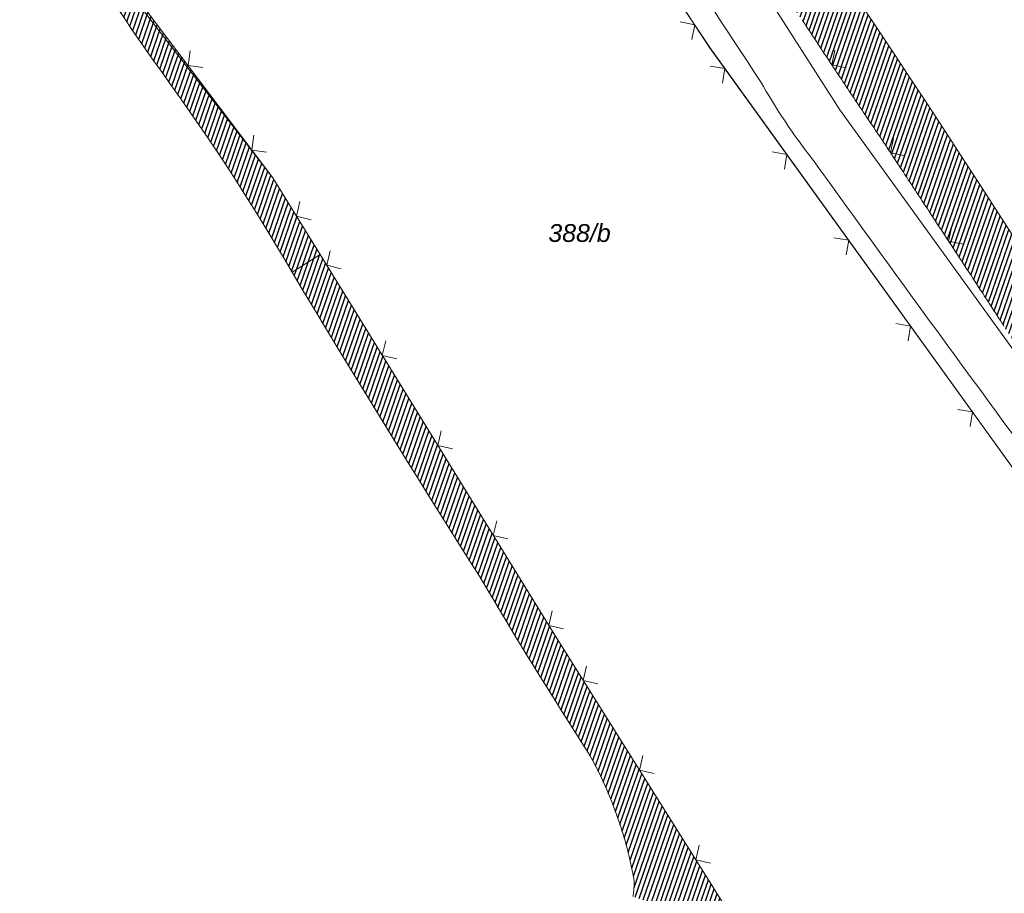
# Model space of a CAD drawing. Header units: metres. Extents: x 345144 to 348639, y 5629211 to 5635235.
# Tile 791 of 1056: x 346798 to 346845, y 5630589 to 5630631. Entities that reach past the tile are written whole.
import ezdxf
from ezdxf.enums import TextEntityAlignment as Align

# ---------------------------------------------------------------- set-up
doc = ezdxf.new("R2010")
doc.units = ezdxf.units.M
doc.header["$MEASUREMENT"] = 0
for name, color, linetype in [('028 Geländeform', 7, 'Continuous'), ('081-083 Topographie', 7, 'Continuous'), ('AX Flurstück', 7, 'Continuous'), ('Definitionslinie', 7, 'Continuous'), ('Präsentationsobjekt -Text (punktförmig)', 7, 'Continuous')]:
    doc.layers.add(name, color=color, linetype=linetype)
doc.styles.add('ARIALIT', font='ariali.ttf', dxfattribs={"height": 1})
pattern_1 = [(250.9552151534, (0, 0), (0.1890527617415, -0.065261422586), [])]

msp = doc.modelspace()

# ---------------------------------------------------------------- hatches: boundary and pattern name
at = {"layer": '028 Geländeform', "true_color": 0xb27500}
h = msp.add_hatch(dxfattribs=at)
h.set_pattern_fill('_USER', color=44, scale=0.2, angle=250.9552152, style=0, pattern_type=0)
h.set_pattern_definition(pattern_1)
h.paths.add_polyline_path([(346812.391, 5630619.454), (346811.062, 5630618.619), (346811.062, 5630618.619), (346810.685, 5630619.267875), (346810.299641, 5630619.91125), (346809.914281, 5630620.554625), (346809.520563, 5630621.1925), (346809.126844, 5630621.830375), (346808.724766, 5630622.46275), (346808.322688, 5630623.095125), (346807.91225, 5630623.722), (346807.501812, 5630624.348875), (346807.083016, 5630624.97025), (346806.664219, 5630625.591625), (346806.237063, 5630626.2075), (346805.809906, 5630626.823375), (346805.374391, 5630627.43375), (346804.938875, 5630628.044125), (346804.495, 5630628.649), (346804.495, 5630628.649), (346804.028375, 5630629.327375), (346803.561578, 5630630.005609), (346803.094781, 5630630.683844), (346802.627813, 5630631.361938), (346802.160844, 5630632.040031), (346801.693703, 5630632.717984), (346801.226563, 5630633.395938), (346800.75925, 5630634.07375), (346800.291938, 5630634.751563), (346799.824453, 5630635.429234), (346799.356969, 5630636.106906), (346798.889313, 5630636.784438), (346798.421656, 5630637.461969), (346797.953828, 5630638.139359), (346797.486, 5630638.81675), (346797.018, 5630639.494), (346797.018, 5630639.494), (346797.004125, 5630639.508625), (346796.99025, 5630639.52325), (346796.976375, 5630639.537875), (346796.9625, 5630639.5525), (346796.948625, 5630639.567125), (346796.93475, 5630639.58175), (346796.920875, 5630639.596375), (346796.907, 5630639.611), (346796.893125, 5630639.625625), (346796.87925, 5630639.64025), (346796.865375, 5630639.654875), (346796.8515, 5630639.6695), (346796.837625, 5630639.684125), (346796.82375, 5630639.69875), (346796.809875, 5630639.713375), (346796.796, 5630639.728), (346796.796, 5630639.728), (346796.56525, 5630639.97075), (346796.333688, 5630640.212703), (346796.102125, 5630640.454656), (346795.86975, 5630640.695813), (346795.637375, 5630640.936969), (346795.404188, 5630641.177328), (346795.171, 5630641.417688), (346794.937, 5630641.65725), (346794.703, 5630641.896813), (346794.468188, 5630642.135578), (346794.233375, 5630642.374344), (346793.99775, 5630642.612312), (346793.762125, 5630642.850281), (346793.525688, 5630643.087453), (346793.28925, 5630643.324625), (346793.052, 5630643.561), (346793.052, 5630643.561), (346792.692, 5630643.94325), (346792.332406, 5630644.325875), (346791.972813, 5630644.7085), (346791.613625, 5630645.0915), (346791.254438, 5630645.4745), (346790.895656, 5630645.857875), (346790.536875, 5630646.24125), (346790.1785, 5630646.625), (346789.820125, 5630647.00875), (346789.462156, 5630647.392875), (346789.104188, 5630647.777), (346788.746625, 5630648.1615), (346788.389063, 5630648.546), (346788.031906, 5630648.930875), (346787.67475, 5630649.31575), (346787.318, 5630649.701), (346787.318, 5630649.701), (346787.30625, 5630649.749625), (346787.297813, 5630649.798156), (346787.289375, 5630649.846688), (346787.28425, 5630649.895125), (346787.279125, 5630649.943563), (346787.277313, 5630649.991906), (346787.2755, 5630650.04025), (346787.277, 5630650.0885), (346787.2785, 5630650.13675), (346787.283313, 5630650.184906), (346787.288125, 5630650.233063), (346787.29625, 5630650.281125), (346787.304375, 5630650.329188), (346787.315812, 5630650.377156), (346787.32725, 5630650.425125), (346787.342, 5630650.473), (346787.342, 5630650.473), (346794.848, 5630642.875), (346794.848, 5630642.875), (346797.51, 5630640.197), (346797.51, 5630640.197), (346797.255, 5630640.029), (346797.255, 5630640.029), (346799.133, 5630637.683), (346799.133, 5630637.683), (346810.153, 5630623.083), (346810.153, 5630623.083)], flags=0)
h = msp.add_hatch(dxfattribs=at)
h.set_pattern_fill('_USER', color=44, scale=0.2, angle=250.9552152, style=0, pattern_type=0)
h.set_pattern_definition(pattern_1)
edge = h.paths.add_edge_path(flags=0)
edge.add_line((346829.912, 5630638.724), (346831.973, 5630640.014))
edge.add_line((346831.973, 5630640.014), (346831.973, 5630640.014))
edge.add_line((346831.973, 5630640.014), (346832.817, 5630638.8025))
edge.add_line((346832.817, 5630638.8025), (346833.655109, 5630637.587047))
edge.add_line((346833.655109, 5630637.587047), (346834.493219, 5630636.371594))
edge.add_line((346834.493219, 5630636.371594), (346835.325438, 5630635.152188))
edge.add_line((346835.325438, 5630635.152188), (346836.157656, 5630633.932781))
edge.add_line((346836.157656, 5630633.932781), (346836.983984, 5630632.709422))
edge.add_line((346836.983984, 5630632.709422), (346837.810313, 5630631.486063))
edge.add_line((346837.810313, 5630631.486063), (346838.63075, 5630630.25875))
edge.add_line((346838.63075, 5630630.25875), (346839.451188, 5630629.031437))
edge.add_line((346839.451188, 5630629.031437), (346840.265734, 5630627.800172))
edge.add_line((346840.265734, 5630627.800172), (346841.080281, 5630626.568906))
edge.add_line((346841.080281, 5630626.568906), (346841.888938, 5630625.333688))
edge.add_line((346841.888938, 5630625.333688), (346842.697594, 5630624.098469))
edge.add_line((346842.697594, 5630624.098469), (346843.500359, 5630622.859297))
edge.add_line((346843.500359, 5630622.859297), (346844.303125, 5630621.620125))
edge.add_line((346844.303125, 5630621.620125), (346845.1, 5630620.377))
edge.add_line((346845.1, 5630620.377), (346845.1, 5630620.377))
edge.add_line((346845.1, 5630620.377), (346845.282125, 5630620.101125))
edge.add_line((346845.282125, 5630620.101125), (346845.463609, 5630619.824844))
edge.add_line((346845.463609, 5630619.824844), (346845.645094, 5630619.548563))
edge.add_line((346845.645094, 5630619.548563), (346845.825938, 5630619.271875))
edge.add_line((346845.825938, 5630619.271875), (346846.006781, 5630618.995188))
edge.add_line((346846.006781, 5630618.995188), (346846.186984, 5630618.718094))
edge.add_line((346846.186984, 5630618.718094), (346846.367188, 5630618.441))
edge.add_line((346846.367188, 5630618.441), (346846.54675, 5630618.1635))
edge.add_line((346846.54675, 5630618.1635), (346846.726313, 5630617.886))
edge.add_line((346846.726313, 5630617.886), (346846.905234, 5630617.608094))
edge.add_line((346846.905234, 5630617.608094), (346847.084156, 5630617.330187))
edge.add_line((346847.084156, 5630617.330187), (346847.262438, 5630617.051875))
edge.add_line((346847.262438, 5630617.051875), (346847.440719, 5630616.773563))
edge.add_line((346847.440719, 5630616.773563), (346847.618359, 5630616.494844))
edge.add_line((346847.618359, 5630616.494844), (346847.796, 5630616.216125))
edge.add_line((346847.796, 5630616.216125), (346847.973, 5630615.937))
edge.add_line((346847.973, 5630615.937), (346847.973, 5630615.937))
edge.add_line((346847.973, 5630615.937), (346848.188, 5630615.598))
edge.add_line((346848.188, 5630615.598), (346848.402062, 5630615.258391))
edge.add_line((346848.402062, 5630615.258391), (346848.616125, 5630614.918781))
edge.add_line((346848.616125, 5630614.918781), (346848.82925, 5630614.578563))
edge.add_line((346848.82925, 5630614.578563), (346849.042375, 5630614.238344))
edge.add_line((346849.042375, 5630614.238344), (346849.254563, 5630613.897516))
edge.add_line((346849.254563, 5630613.897516), (346849.46675, 5630613.556688))
edge.add_line((346849.46675, 5630613.556688), (346849.678, 5630613.21525))
edge.add_line((346849.678, 5630613.21525), (346849.88925, 5630612.873813))
edge.add_line((346849.88925, 5630612.873813), (346850.099563, 5630612.531766))
edge.add_line((346850.099563, 5630612.531766), (346850.309875, 5630612.189719))
edge.add_line((346850.309875, 5630612.189719), (346850.51925, 5630611.847063))
edge.add_line((346850.51925, 5630611.847063), (346850.728625, 5630611.504406))
edge.add_line((346850.728625, 5630611.504406), (346850.937063, 5630611.161141))
edge.add_line((346850.937063, 5630611.161141), (346851.1455, 5630610.817875))
edge.add_line((346851.1455, 5630610.817875), (346851.353, 5630610.474))
edge.add_line((346851.353, 5630610.474), (346851.353, 5630610.474))
edge.add_line((346851.353, 5630610.474), (346851.50475, 5630610.194625))
edge.add_line((346851.50475, 5630610.194625), (346851.669609, 5630609.926719))
edge.add_line((346851.669609, 5630609.926719), (346851.834469, 5630609.658813))
edge.add_line((346851.834469, 5630609.658813), (346852.012437, 5630609.402375))
edge.add_line((346852.012437, 5630609.402375), (346852.190406, 5630609.145938))
edge.add_line((346852.190406, 5630609.145938), (346852.381484, 5630608.900969))
edge.add_line((346852.381484, 5630608.900969), (346852.572562, 5630608.656))
edge.add_line((346852.572562, 5630608.656), (346852.77675, 5630608.4225))
edge.add_line((346852.77675, 5630608.4225), (346852.980937, 5630608.189))
edge.add_line((346852.980937, 5630608.189), (346853.198234, 5630607.966969))
edge.add_line((346853.198234, 5630607.966969), (346853.415531, 5630607.744938))
edge.add_line((346853.415531, 5630607.744938), (346853.645937, 5630607.534375))
edge.add_line((346853.645937, 5630607.534375), (346853.876344, 5630607.323813))
edge.add_line((346853.876344, 5630607.323813), (346854.119859, 5630607.124719))
edge.add_line((346854.119859, 5630607.124719), (346854.363375, 5630606.925625))
edge.add_line((346854.363375, 5630606.925625), (346854.62, 5630606.738))
edge.add_line((346854.62, 5630606.738), (346854.62, 5630606.738))
edge.add_line((346854.62, 5630606.738), (346855.15525, 5630606.276625))
edge.add_line((346855.15525, 5630606.276625), (346855.661781, 5630605.793297))
edge.add_line((346855.661781, 5630605.793297), (346856.168313, 5630605.309969))
edge.add_line((346856.168313, 5630605.309969), (346856.646125, 5630604.804688))
edge.add_line((346856.646125, 5630604.804688), (346857.123938, 5630604.299406))
edge.add_line((346857.123938, 5630604.299406), (346857.573031, 5630603.772172))
edge.add_line((346857.573031, 5630603.772172), (346858.022125, 5630603.244938))
edge.add_line((346858.022125, 5630603.244938), (346858.4425, 5630602.69575))
edge.add_line((346858.4425, 5630602.69575), (346858.862875, 5630602.146563))
edge.add_line((346858.862875, 5630602.146563), (346859.254531, 5630601.575422))
edge.add_line((346859.254531, 5630601.575422), (346859.646188, 5630601.004281))
edge.add_line((346859.646188, 5630601.004281), (346860.009125, 5630600.411188))
edge.add_line((346860.009125, 5630600.411188), (346860.372063, 5630599.818094))
edge.add_line((346860.372063, 5630599.818094), (346860.706281, 5630599.203047))
edge.add_line((346860.706281, 5630599.203047), (346861.0405, 5630598.588))
edge.add_line((346861.0405, 5630598.588), (346861.346, 5630597.951))
edge.add_line((346861.346, 5630597.951), (346861.346, 5630597.951))
edge.add_line((346861.346, 5630597.951), (346861.550875, 5630597.66925))
edge.add_line((346861.550875, 5630597.66925), (346861.742687, 5630597.381))
edge.add_line((346861.742687, 5630597.381), (346861.9345, 5630597.09275))
edge.add_line((346861.9345, 5630597.09275), (346862.11325, 5630596.798))
edge.add_line((346862.11325, 5630596.798), (346862.292, 5630596.50325))
edge.add_line((346862.292, 5630596.50325), (346862.457688, 5630596.202))
edge.add_line((346862.457688, 5630596.202), (346862.623375, 5630595.90075))
edge.add_line((346862.623375, 5630595.90075), (346862.776, 5630595.593))
edge.add_line((346862.776, 5630595.593), (346862.928625, 5630595.28525))
edge.add_line((346862.928625, 5630595.28525), (346863.068188, 5630594.971))
edge.add_line((346863.068188, 5630594.971), (346863.20775, 5630594.65675))
edge.add_line((346863.20775, 5630594.65675), (346863.33425, 5630594.336))
edge.add_line((346863.33425, 5630594.336), (346863.46075, 5630594.01525))
edge.add_line((346863.46075, 5630594.01525), (346863.574188, 5630593.688))
edge.add_line((346863.574188, 5630593.688), (346863.687625, 5630593.36075))
edge.add_line((346863.687625, 5630593.36075), (346863.788, 5630593.027))
edge.add_line((346863.788, 5630593.027), (346863.788, 5630593.027))
edge.add_line((346863.788, 5630593.027), (346866.892, 5630585.735))
edge.add_line((346866.892, 5630585.735), (346866.892, 5630585.735))
edge.add_line((346866.892, 5630585.735), (346857.401, 5630598.351))
edge.add_line((346857.401, 5630598.351), (346857.401, 5630598.351))
edge.add_line((346857.401, 5630598.351), (346847.866, 5630611.194))
edge.add_line((346847.866, 5630611.194), (346847.866, 5630611.194))
edge.add_line((346847.866, 5630611.194), (346847.72, 5630611.42025))
edge.add_line((346847.72, 5630611.42025), (346847.573938, 5630611.646438))
edge.add_line((346847.573938, 5630611.646438), (346847.427875, 5630611.872625))
edge.add_line((346847.427875, 5630611.872625), (346847.28175, 5630612.09875))
edge.add_line((346847.28175, 5630612.09875), (346847.135625, 5630612.324875))
edge.add_line((346847.135625, 5630612.324875), (346846.989438, 5630612.550937))
edge.add_line((346846.989438, 5630612.550937), (346846.84325, 5630612.777))
edge.add_line((346846.84325, 5630612.777), (346846.697, 5630613.003))
edge.add_line((346846.697, 5630613.003), (346846.55075, 5630613.229))
edge.add_line((346846.55075, 5630613.229), (346846.404438, 5630613.454938))
edge.add_line((346846.404438, 5630613.454938), (346846.258125, 5630613.680875))
edge.add_line((346846.258125, 5630613.680875), (346846.11175, 5630613.90675))
edge.add_line((346846.11175, 5630613.90675), (346845.965375, 5630614.132625))
edge.add_line((346845.965375, 5630614.132625), (346845.818938, 5630614.358438))
edge.add_line((346845.818938, 5630614.358438), (346845.6725, 5630614.58425))
edge.add_line((346845.6725, 5630614.58425), (346845.526, 5630614.81))
edge.add_arc((345492.25, 5629736.631), 1613.243406, 32.980677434, 32.992232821)
edge.add_arc((345492.25, 5629736.631), 1613.243571, 32.992232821, 33.005452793)
edge.add_arc((345492.25, 5629736.631), 1613.243241, 33.005452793, 33.026918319)
edge.add_arc((345492.25, 5629736.631), 1613.243621, 33.026918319, 33.033518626)
edge.add_arc((345492.25, 5629736.631), 1613.243977, 33.033518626, 33.043418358)
edge.add_arc((345492.25, 5629736.631), 1613.242748, 33.043418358, 33.066548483)
edge.add_arc((345492.25, 5629736.631), 1613.243018, 33.066548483, 33.079768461)
edge.add_arc((345492.25, 5629736.631), 1613.243171, 33.079768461, 33.110276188)
edge.add_arc((345492.25, 5629736.631), 1613.242016, 33.110276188, 33.113586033)
edge.add_arc((345492.25, 5629736.631), 1613.241907, 33.113586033, 33.127909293)
edge.add_arc((345492.25, 5629736.631), 1613.242338, 33.127909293, 33.238237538)
edge.add_arc((345492.25, 5629736.631), 1613.242585, 33.238237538, 33.250866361)
edge.add_arc((345492.25, 5629736.631), 1613.243703, 33.250866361, 33.297715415)
edge.add_arc((345492.25, 5629736.631), 1613.242174, 33.297715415, 33.320391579)
edge.add_arc((345492.25, 5629736.631), 1613.242921, 33.320391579, 33.350554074)
edge.add_arc((345492.25, 5629736.631), 1613.243766, 33.350554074, 33.363753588)
edge.add_arc((345492.25, 5629736.631), 1613.242994, 33.363753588, 33.380262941)
edge.add_arc((345492.25, 5629736.631), 1613.242632, 33.380262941, 33.393472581)
edge.add_arc((345492.25, 5629736.631), 1613.243437, 33.393472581, 33.395935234)
edge.add_arc((345492.25, 5629736.631), 1613.243635, 33.395935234, 33.400909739)
edge.add_arc((345492.25, 5629736.631), 1613.243754, 33.400909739, 33.401550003)
edge.add_arc((345492.25, 5629736.631), 1613.243663, 33.401550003, 33.402781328)
edge.add_arc((345492.25, 5629736.631), 1613.243766, 33.402781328, 33.403391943)
edge.add_arc((347255.11, 5630906.018), 502.234654, 214.00150719, 214.05532873, ccw=False)
edge.add_arc((347251.001, 5630903.339), 497.330056, 213.95600981, 214.01036209, ccw=False)
edge.add_arc((347251.001, 5630903.339), 497.330416, 213.91408771, 213.95600981, ccw=False)
edge.add_arc((347251.001, 5630903.339), 497.330247, 213.89309454, 213.91408771, ccw=False)
edge.add_arc((347251.001, 5630903.339), 497.330677, 213.87216561, 213.89309454, ccw=False)
edge.add_arc((347251.001, 5630903.339), 497.330344, 213.83711366, 213.87216561, ccw=False)
edge.add_arc((347251.001, 5630903.339), 497.329747, 213.81337271, 213.83711366, ccw=False)
edge.add_arc((347251.001, 5630903.339), 497.330093, 213.77691473, 213.81337271, ccw=False)
edge.add_arc((347251.001, 5630903.339), 497.330068, 213.52797159, 213.77691473, ccw=False)
edge.add_arc((347251.001, 5630903.339), 497.329545, 213.47451447, 213.52797159, ccw=False)
edge.add_arc((347251.001, 5630903.339), 497.32941, 213.36590603, 213.47451447, ccw=False)
edge.add_arc((347251.001, 5630903.339), 497.329135, 213.29020865, 213.36590603, ccw=False)
edge.add_arc((347251.001, 5630903.339), 497.329127, 213.28512786, 213.29020865, ccw=False)
edge.add_arc((347251.001, 5630903.339), 497.328882, 213.26384748, 213.28512786, ccw=False)
edge.add_arc((347251.001, 5630903.339), 497.329667, 213.21882459, 213.26384748, ccw=False)
edge.add_arc((347251.001, 5630903.339), 497.329399, 213.19511524, 213.21882459, ccw=False)
edge.add_arc((347251.001, 5630903.339), 497.329748, 213.16031706, 213.19511524, ccw=False)
edge.add_arc((347251.001, 5630903.339), 497.329398, 213.13568056, 213.16031706, ccw=False)
edge.add_arc((347251.001, 5630903.339), 497.329479, 213.115869, 213.13568056, ccw=False)
edge.add_arc((347251.001, 5630903.339), 497.329509, 213.07391314, 213.115869, ccw=False)
edge.add_arc((347251.001, 5630903.339), 497.329686, 213.02802595, 213.07391314, ccw=False)
edge.add_arc((347251.001, 5630903.339), 497.329414, 212.70073342, 213.02802595, ccw=False)
edge.add_arc((347251.001, 5630903.339), 497.32986, 212.68830128, 212.70073342, ccw=False)
edge.add_arc((347251.001, 5630903.339), 497.329516, 212.55845622, 212.68830128, ccw=False)
edge.add_arc((347251.001, 5630903.339), 497.329974, 212.55452429, 212.55845622, ccw=False)
edge.add_arc((347251.001, 5630903.339), 497.329539, 212.47018499, 212.55452429, ccw=False)
edge.add_arc((347251.001, 5630903.339), 497.330164, 212.44538244, 212.47018499, ccw=False)
edge.add_arc((347251.001, 5630903.339), 497.329524, 212.43470862, 212.44538244, ccw=False)
edge.add_arc((347251.001, 5630903.339), 497.329881, 212.40099061, 212.43470862, ccw=False)
edge.add_arc((347251.001, 5630903.339), 497.33, 212.37794638, 212.40099061, ccw=False)
edge.add_arc((347251.001, 5630903.339), 497.329825, 212.35164162, 212.37794638, ccw=False)
edge.add_arc((347251.001, 5630903.339), 497.329559, 212.32543419, 212.35164162, ccw=False)
edge.add_arc((347251.001, 5630903.339), 497.329932, 212.26547307, 212.32543419, ccw=False)
edge.add_arc((347251.001, 5630903.339), 497.329841, 212.23549252, 212.26547307, ccw=False)
edge.add_arc((347251.001, 5630903.339), 497.33, 212.19806291, 212.23549252, ccw=False)
edge.add_arc((347251.001, 5630903.339), 497.329756, 212.16798488, 212.19806291, ccw=False)
edge.add_arc((347251.001, 5630903.339), 497.329688, 212.14551484, 212.16798488, ccw=False)
h = msp.add_hatch(dxfattribs=at)
h.set_pattern_fill('_USER', color=44, scale=0.2, angle=250.9552152, style=0, pattern_type=0)
h.set_pattern_definition(pattern_1)
edge = h.paths.add_edge_path(flags=0)
edge.add_line((346829.954, 5630588.265), (346827.158, 5630589.123))
edge.add_line((346827.158, 5630589.123), (346827.158, 5630589.123))
edge.add_line((346827.158, 5630589.123), (346827.1755, 5630589.195375))
edge.add_line((346827.1755, 5630589.195375), (346827.1885, 5630589.267719))
edge.add_line((346827.1885, 5630589.267719), (346827.2015, 5630589.340062))
edge.add_line((346827.2015, 5630589.340062), (346827.21, 5630589.412375))
edge.add_line((346827.21, 5630589.412375), (346827.2185, 5630589.484688))
edge.add_line((346827.2185, 5630589.484688), (346827.2225, 5630589.556969))
edge.add_line((346827.2225, 5630589.556969), (346827.2265, 5630589.62925))
edge.add_line((346827.2265, 5630589.62925), (346827.226, 5630589.7015))
edge.add_line((346827.226, 5630589.7015), (346827.2255, 5630589.77375))
edge.add_line((346827.2255, 5630589.77375), (346827.2205, 5630589.845969))
edge.add_line((346827.2205, 5630589.845969), (346827.2155, 5630589.918188))
edge.add_line((346827.2155, 5630589.918188), (346827.206, 5630589.990375))
edge.add_line((346827.206, 5630589.990375), (346827.1965, 5630590.062563))
edge.add_line((346827.1965, 5630590.062563), (346827.1825, 5630590.134719))
edge.add_line((346827.1825, 5630590.134719), (346827.1685, 5630590.206875))
edge.add_line((346827.1685, 5630590.206875), (346827.15, 5630590.279))
edge.add_line((346827.15, 5630590.279), (346827.15, 5630590.279))
edge.add_line((346827.15, 5630590.279), (346827.075375, 5630590.65075))
edge.add_line((346827.075375, 5630590.65075), (346826.986906, 5630591.017391))
edge.add_line((346826.986906, 5630591.017391), (346826.898438, 5630591.384031))
edge.add_line((346826.898438, 5630591.384031), (346826.796125, 5630591.745563))
edge.add_line((346826.796125, 5630591.745563), (346826.693813, 5630592.107094))
edge.add_line((346826.693813, 5630592.107094), (346826.577656, 5630592.463516))
edge.add_line((346826.577656, 5630592.463516), (346826.4615, 5630592.819938))
edge.add_line((346826.4615, 5630592.819938), (346826.3315, 5630593.17125))
edge.add_line((346826.3315, 5630593.17125), (346826.2015, 5630593.522563))
edge.add_line((346826.2015, 5630593.522563), (346826.057656, 5630593.868766))
edge.add_line((346826.057656, 5630593.868766), (346825.913812, 5630594.214969))
edge.add_line((346825.913812, 5630594.214969), (346825.756125, 5630594.556063))
edge.add_line((346825.756125, 5630594.556063), (346825.598437, 5630594.897156))
edge.add_line((346825.598437, 5630594.897156), (346825.426906, 5630595.233141))
edge.add_line((346825.426906, 5630595.233141), (346825.255375, 5630595.569125))
edge.add_line((346825.255375, 5630595.569125), (346825.07, 5630595.9))
edge.add_line((346825.07, 5630595.9), (346825.07, 5630595.9))
edge.add_line((346825.07, 5630595.9), (346824.737875, 5630596.415875))
edge.add_line((346824.737875, 5630596.415875), (346824.408234, 5630596.933281))
edge.add_line((346824.408234, 5630596.933281), (346824.078594, 5630597.450688))
edge.add_line((346824.078594, 5630597.450688), (346823.751438, 5630597.969625))
edge.add_line((346823.751438, 5630597.969625), (346823.424281, 5630598.488563))
edge.add_line((346823.424281, 5630598.488563), (346823.099609, 5630599.009031))
edge.add_line((346823.099609, 5630599.009031), (346822.774938, 5630599.5295))
edge.add_line((346822.774938, 5630599.5295), (346822.45275, 5630600.0515))
edge.add_line((346822.45275, 5630600.0515), (346822.130563, 5630600.5735))
edge.add_line((346822.130563, 5630600.5735), (346821.810859, 5630601.097031))
edge.add_line((346821.810859, 5630601.097031), (346821.491156, 5630601.620562))
edge.add_line((346821.491156, 5630601.620562), (346821.173938, 5630602.145625))
edge.add_line((346821.173938, 5630602.145625), (346820.856719, 5630602.670688))
edge.add_line((346820.856719, 5630602.670688), (346820.541984, 5630603.197281))
edge.add_line((346820.541984, 5630603.197281), (346820.22725, 5630603.723875))
edge.add_line((346820.22725, 5630603.723875), (346819.915, 5630604.252))
edge.add_line((346819.915, 5630604.252), (346819.915, 5630604.252))
edge.add_line((346819.915, 5630604.252), (346819.3505, 5630605.143125))
edge.add_line((346819.3505, 5630605.143125), (346818.788797, 5630606.035953))
edge.add_line((346818.788797, 5630606.035953), (346818.227094, 5630606.928781))
edge.add_line((346818.227094, 5630606.928781), (346817.668188, 5630607.823313))
edge.add_line((346817.668188, 5630607.823313), (346817.109281, 5630608.717844))
edge.add_line((346817.109281, 5630608.717844), (346816.553172, 5630609.614078))
edge.add_line((346816.553172, 5630609.614078), (346815.997063, 5630610.510313))
edge.add_line((346815.997063, 5630610.510313), (346815.44375, 5630611.40825))
edge.add_line((346815.44375, 5630611.40825), (346814.890438, 5630612.306188))
edge.add_line((346814.890438, 5630612.306188), (346814.339922, 5630613.205828))
edge.add_line((346814.339922, 5630613.205828), (346813.789406, 5630614.105469))
edge.add_line((346813.789406, 5630614.105469), (346813.241688, 5630615.006813))
edge.add_line((346813.241688, 5630615.006813), (346812.693969, 5630615.908156))
edge.add_line((346812.693969, 5630615.908156), (346812.149047, 5630616.811203))
edge.add_line((346812.149047, 5630616.811203), (346811.604125, 5630617.71425))
edge.add_line((346811.604125, 5630617.71425), (346811.062, 5630618.619))
edge.add_line((346811.062, 5630618.619), (346811.062, 5630618.619))
edge.add_line((346811.062, 5630618.619), (346812.391, 5630619.454))
edge.add_line((346812.391, 5630619.454), (346812.391, 5630619.454))
edge.add_line((346812.391, 5630619.454), (346823.505, 5630601.424))
edge.add_line((346823.505, 5630601.424), (346823.505, 5630601.424))
edge.add_line((346823.505, 5630601.424), (346839.44, 5630576.056))
edge.add_line((346839.44, 5630576.056), (346839.44, 5630576.056))
edge.add_line((346839.44, 5630576.056), (346840.054, 5630574.817))
edge.add_arc((346837.777, 5630574.745), 2.278138, -45.3735468, 1.8111208, ccw=False)
edge.add_line((346839.377, 5630573.124), (346839.134875, 5630573.499125))
edge.add_line((346839.134875, 5630573.499125), (346838.894453, 5630573.875313))
edge.add_line((346838.894453, 5630573.875313), (346838.654031, 5630574.2515))
edge.add_line((346838.654031, 5630574.2515), (346838.415313, 5630574.62875))
edge.add_line((346838.415313, 5630574.62875), (346838.176594, 5630575.006))
edge.add_line((346838.176594, 5630575.006), (346837.939578, 5630575.384312))
edge.add_line((346837.939578, 5630575.384312), (346837.702563, 5630575.762625))
edge.add_line((346837.702563, 5630575.762625), (346837.46725, 5630576.142))
edge.add_line((346837.46725, 5630576.142), (346837.231938, 5630576.521375))
edge.add_line((346837.231938, 5630576.521375), (346836.998328, 5630576.901813))
edge.add_line((346836.998328, 5630576.901813), (346836.764719, 5630577.28225))
edge.add_line((346836.764719, 5630577.28225), (346836.532813, 5630577.66375))
edge.add_line((346836.532813, 5630577.66375), (346836.300906, 5630578.04525))
edge.add_line((346836.300906, 5630578.04525), (346836.070703, 5630578.427813))
edge.add_line((346836.070703, 5630578.427813), (346835.8405, 5630578.810375))
edge.add_line((346835.8405, 5630578.810375), (346835.612, 5630579.194))
edge.add_line((346835.612, 5630579.194), (346835.612, 5630579.194))
edge.add_line((346835.612, 5630579.194), (346835.2745, 5630579.771))
edge.add_line((346835.2745, 5630579.771), (346834.932969, 5630580.345484))
edge.add_line((346834.932969, 5630580.345484), (346834.591438, 5630580.919969))
edge.add_line((346834.591438, 5630580.919969), (346834.245875, 5630581.491937))
edge.add_line((346834.245875, 5630581.491937), (346833.900313, 5630582.063906))
edge.add_line((346833.900313, 5630582.063906), (346833.550719, 5630582.633359))
edge.add_line((346833.550719, 5630582.633359), (346833.201125, 5630583.202813))
edge.add_line((346833.201125, 5630583.202813), (346832.8475, 5630583.76975))
edge.add_line((346832.8475, 5630583.76975), (346832.493875, 5630584.336688))
edge.add_line((346832.493875, 5630584.336688), (346832.136219, 5630584.901109))
edge.add_line((346832.136219, 5630584.901109), (346831.778563, 5630585.465531))
edge.add_line((346831.778563, 5630585.465531), (346831.416875, 5630586.027438))
edge.add_line((346831.416875, 5630586.027438), (346831.055188, 5630586.589344))
edge.add_line((346831.055188, 5630586.589344), (346830.689469, 5630587.148734))
edge.add_line((346830.689469, 5630587.148734), (346830.32375, 5630587.708125))
edge.add_line((346830.32375, 5630587.708125), (346829.954, 5630588.265))

# ---------------------------------------------------------------- linework, layer by layer
at = {"layer": '081-083 Topographie', "color": 7, "linetype": 'Continuous', "lineweight": 5, "flags": 128}
for points in [[(346796.533, 5630725.36), (346801.058, 5630706.714), (346801.058, 5630706.714), (346806.11, 5630683.872), (346806.11, 5630683.872), (346809.108, 5630673.039), (346809.108, 5630673.039), (346813.347, 5630664.28), (346813.347, 5630664.28), (346823.611, 5630647.155), (346823.611, 5630647.155), (346836.947, 5630626.291), (346836.947, 5630626.291), (346847.866, 5630611.194)], [(346846.019, 5630571.145), (346840.054, 5630574.817), (346840.054, 5630574.817), (346839.44, 5630576.056), (346839.44, 5630576.056), (346823.505, 5630601.424), (346823.505, 5630601.424), (346812.391, 5630619.454), (346812.391, 5630619.454), (346810.153, 5630623.083), (346810.153, 5630623.083), (346799.133, 5630637.683)], [(346829.376, 5630631.391), (346830.795, 5630629.247), (346830.795, 5630629.247), (346846.856, 5630606.969)]]:
    msp.add_lwpolyline(points, dxfattribs=at)
at = {"layer": '081-083 Topographie', "color": 7, "linetype": 'Continuous', "lineweight": 5}
for centre, radius, start, end in [((347701.556, 5631198.526), 1039.214783, -148.661789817, -146.677921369), ((346860.216, 5630643.037), 31.102105, -150.3250381, -142.1739718), ((348053.119, 5631500.569), 1500.223743, -144.245257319, -142.602563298)]:
    msp.add_arc(centre, radius, start, end, dxfattribs=at)
at = {"layer": 'AX Flurstück', "color": 8, "linetype": 'Continuous', "lineweight": 13, "true_color": 0x808080, "flags": 128}
for points in [[(346813.353, 5630776.332), (346820.294, 5630760.186), (346820.932, 5630758.976), (346839.462, 5630723.755), (346854.795, 5630695.239), (346872.09, 5630662.795), (346873.473, 5630660.157), (346889.395, 5630634.564), (346903.645, 5630613.136), (346920.676, 5630586.137), (346937.439, 5630560.213), (346944.797, 5630549.928), (346879.51, 5630561.807), (346865.223, 5630581.882), (346846.856, 5630606.969), (346830.794, 5630629.248), (346829.375, 5630631.392), (346817.054, 5630650.015), (346802.328, 5630672.579), (346789.927, 5630654.109), (346766.874, 5630677.901), (346740.708, 5630704.695)], [(346740.708, 5630704.695), (346766.874, 5630677.901), (346789.927, 5630654.109), (346802.328, 5630672.579), (346817.054, 5630650.015), (346829.375, 5630631.392), (346830.794, 5630629.248)], [(346763.443, 5630674.766), (346787.342, 5630650.474), (346794.849, 5630642.876), (346810.153, 5630623.082), (346823.505, 5630601.424), (346839.439, 5630576.056), (346840.053, 5630574.817), (346828.717, 5630579.88), (346808.435, 5630582.403), (346789.912, 5630587.21), (346757.655, 5630600.749), (346739.348, 5630608.548), (346733.113, 5630615.271), (346717.123, 5630634.6), (346709.354, 5630644.948), (346700.385, 5630659.34), (346697.992, 5630668.144), (346697.773, 5630683.488), (346736.877, 5630702.001), (346763.443, 5630674.766)], [(346830.794, 5630629.248), (346846.856, 5630606.969), (346865.223, 5630581.882), (346879.51, 5630561.807), (346865.06, 5630564.264), (346846.018, 5630571.145), (346840.053, 5630574.817), (346839.439, 5630576.056), (346823.505, 5630601.424), (346810.153, 5630623.082), (346794.849, 5630642.876), (346787.342, 5630650.474), (346763.443, 5630674.766), (346736.877, 5630702.001)]]:
    msp.add_lwpolyline(points, dxfattribs=at)
at = {"layer": 'Definitionslinie', "color": 7, "linetype": 'Continuous', "lineweight": 5, "flags": 128}
for points in [[(346823.611, 5630647.155), (346836.947, 5630626.291)], [(346799.133, 5630637.683), (346810.153, 5630623.083)], [(346829.376, 5630631.391), (346830.795, 5630629.247)], [(346829.945, 5630629.626), (346830.086, 5630630.319), (346829.393, 5630630.46)], [(346829.945, 5630629.626), (346830.086, 5630630.319), (346829.393, 5630630.46)], [(346806.247, 5630629.088), (346806.149, 5630628.388), (346806.849, 5630628.29)], [(346806.247, 5630629.088), (346806.149, 5630628.388), (346806.849, 5630628.29)], [(346830.795, 5630629.247), (346846.856, 5630606.969)], [(346836.702, 5630629.118), (346836.562, 5630628.426), (346837.255, 5630628.285)], [(346831.402, 5630627.55), (346831.515, 5630628.248), (346830.817, 5630628.361)], [(346831.402, 5630627.55), (346831.515, 5630628.248), (346830.817, 5630628.361)], [(346836.947, 5630626.291), (346847.866, 5630611.194)], [(346809.259, 5630625.097), (346809.161, 5630624.397), (346809.862, 5630624.299)], [(346809.259, 5630625.097), (346809.161, 5630624.397), (346809.862, 5630624.299)], [(346839.482, 5630624.962), (346839.34, 5630624.269), (346840.033, 5630624.127)], [(346834.326, 5630623.494), (346834.439, 5630624.192), (346833.741, 5630624.305)], [(346834.326, 5630623.494), (346834.439, 5630624.192), (346833.741, 5630624.305)], [(346810.153, 5630623.083), (346812.391, 5630619.454)], [(346811.435, 5630621.957), (346811.272, 5630621.269), (346811.96, 5630621.105)], [(346811.435, 5630621.957), (346811.272, 5630621.269), (346811.96, 5630621.105)], [(346842.229, 5630620.782), (346842.084, 5630620.09), (346842.777, 5630619.946)], [(346837.25, 5630619.438), (346837.363, 5630620.136), (346836.665, 5630620.249)], [(346837.25, 5630619.438), (346837.363, 5630620.136), (346836.665, 5630620.249)], [(346812.864, 5630619.64), (346812.701, 5630618.952), (346813.389, 5630618.788)], [(346812.864, 5630619.64), (346812.701, 5630618.952), (346813.389, 5630618.788)], [(346812.391, 5630619.454), (346823.505, 5630601.424)], [(346840.174, 5630615.382), (346840.288, 5630616.08), (346839.59, 5630616.193)], [(346840.174, 5630615.382), (346840.288, 5630616.08), (346839.59, 5630616.193)], [(346815.488, 5630615.383), (346815.324, 5630614.695), (346816.012, 5630614.532)], [(346815.488, 5630615.383), (346815.324, 5630614.695), (346816.012, 5630614.532)], [(346843.098, 5630611.326), (346843.212, 5630612.024), (346842.514, 5630612.137)], [(346843.098, 5630611.326), (346843.212, 5630612.024), (346842.514, 5630612.137)], [(346818.111, 5630611.127), (346817.948, 5630610.439), (346818.636, 5630610.276)], [(346818.111, 5630611.127), (346817.948, 5630610.439), (346818.636, 5630610.276)], [(346820.735, 5630606.871), (346820.572, 5630606.183), (346821.26, 5630606.019)], [(346820.735, 5630606.871), (346820.572, 5630606.183), (346821.26, 5630606.019)], [(346823.359, 5630602.614), (346823.195, 5630601.926), (346823.883, 5630601.763)], [(346823.359, 5630602.614), (346823.195, 5630601.926), (346823.883, 5630601.763)], [(346823.505, 5630601.424), (346839.44, 5630576.056)], [(346824.981, 5630600.014), (346824.824, 5630599.325), (346825.513, 5630599.168)], [(346824.981, 5630600.014), (346824.824, 5630599.325), (346825.513, 5630599.168)], [(346827.641, 5630595.78), (346827.483, 5630595.091), (346828.172, 5630594.934)], [(346827.641, 5630595.78), (346827.483, 5630595.091), (346828.172, 5630594.934)], [(346830.3, 5630591.546), (346830.143, 5630590.857), (346830.832, 5630590.7)], [(346830.3, 5630591.546), (346830.143, 5630590.857), (346830.832, 5630590.7)]]:
    msp.add_lwpolyline(points, dxfattribs=at)
at = {"layer": 'Definitionslinie', "color": 44, "linetype": 'Continuous', "lineweight": 5, "true_color": 0xb27500, "flags": 128}
for points in [[(346831.973, 5630640.014), (346832.817, 5630638.8025), (346833.655109, 5630637.587047), (346834.493219, 5630636.371594), (346835.325438, 5630635.152188), (346836.157656, 5630633.932781), (346836.983984, 5630632.709422), (346837.810313, 5630631.486063), (346838.63075, 5630630.25875), (346839.451188, 5630629.031437), (346840.265734, 5630627.800172), (346841.080281, 5630626.568906), (346841.888938, 5630625.333688), (346842.697594, 5630624.098469), (346843.500359, 5630622.859297), (346844.303125, 5630621.620125), (346845.1, 5630620.377)], [(346797.018, 5630639.494), (346797.486, 5630638.81675), (346797.953828, 5630638.139359), (346798.421656, 5630637.461969), (346798.889313, 5630636.784438), (346799.356969, 5630636.106906), (346799.824453, 5630635.429234), (346800.291938, 5630634.751563), (346800.75925, 5630634.07375), (346801.226563, 5630633.395938), (346801.693703, 5630632.717984), (346802.160844, 5630632.040031), (346802.627813, 5630631.361938), (346803.094781, 5630630.683844), (346803.561578, 5630630.005609), (346804.028375, 5630629.327375), (346804.495, 5630628.649)], [(346799.133, 5630637.683), (346810.153, 5630623.083)], [(346804.495, 5630628.649), (346804.938875, 5630628.044125), (346805.374391, 5630627.43375), (346805.809906, 5630626.823375), (346806.237063, 5630626.2075), (346806.664219, 5630625.591625), (346807.083016, 5630624.97025), (346807.501812, 5630624.348875), (346807.91225, 5630623.722), (346808.322688, 5630623.095125), (346808.724766, 5630622.46275), (346809.126844, 5630621.830375), (346809.520563, 5630621.1925), (346809.914281, 5630620.554625), (346810.299641, 5630619.91125), (346810.685, 5630619.267875), (346811.062, 5630618.619)], [(346810.153, 5630623.083), (346812.391, 5630619.454)], [(346811.062, 5630618.619), (346812.391, 5630619.454)], [(346811.062, 5630618.619), (346812.391, 5630619.454)], [(346812.391, 5630619.454), (346823.505, 5630601.424)], [(346811.062, 5630618.619), (346811.604125, 5630617.71425), (346812.149047, 5630616.811203), (346812.693969, 5630615.908156), (346813.241688, 5630615.006813), (346813.789406, 5630614.105469), (346814.339922, 5630613.205828), (346814.890438, 5630612.306188), (346815.44375, 5630611.40825), (346815.997063, 5630610.510313), (346816.553172, 5630609.614078), (346817.109281, 5630608.717844), (346817.668188, 5630607.823313), (346818.227094, 5630606.928781), (346818.788797, 5630606.035953), (346819.3505, 5630605.143125), (346819.915, 5630604.252)], [(346819.915, 5630604.252), (346820.22725, 5630603.723875), (346820.541984, 5630603.197281), (346820.856719, 5630602.670688), (346821.173938, 5630602.145625), (346821.491156, 5630601.620562), (346821.810859, 5630601.097031), (346822.130563, 5630600.5735), (346822.45275, 5630600.0515), (346822.774938, 5630599.5295), (346823.099609, 5630599.009031), (346823.424281, 5630598.488563), (346823.751438, 5630597.969625), (346824.078594, 5630597.450688), (346824.408234, 5630596.933281), (346824.737875, 5630596.415875), (346825.07, 5630595.9)], [(346823.505, 5630601.424), (346839.44, 5630576.056)], [(346825.07, 5630595.9), (346825.255375, 5630595.569125), (346825.426906, 5630595.233141), (346825.598437, 5630594.897156), (346825.756125, 5630594.556063), (346825.913812, 5630594.214969), (346826.057656, 5630593.868766), (346826.2015, 5630593.522563), (346826.3315, 5630593.17125), (346826.4615, 5630592.819938), (346826.577656, 5630592.463516), (346826.693813, 5630592.107094), (346826.796125, 5630591.745563), (346826.898438, 5630591.384031), (346826.986906, 5630591.017391), (346827.075375, 5630590.65075), (346827.15, 5630590.279)], [(346827.15, 5630590.279), (346827.1685, 5630590.206875), (346827.1825, 5630590.134719), (346827.1965, 5630590.062563), (346827.206, 5630589.990375), (346827.2155, 5630589.918188), (346827.2205, 5630589.845969), (346827.2255, 5630589.77375), (346827.226, 5630589.7015), (346827.2265, 5630589.62925), (346827.2225, 5630589.556969), (346827.2185, 5630589.484688), (346827.21, 5630589.412375), (346827.2015, 5630589.340062), (346827.1885, 5630589.267719), (346827.1755, 5630589.195375), (346827.158, 5630589.123)]]:
    msp.add_lwpolyline(points, dxfattribs=at)
at = {"layer": 'Definitionslinie', "color": 7, "linetype": 'Continuous', "lineweight": 5}
for centre, radius, start, end in [((347701.556, 5631198.526), 1039.214783, -148.661789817, -146.677921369), ((347251.001, 5630903.339), 497.329667, -146.73615252, -146.71487214), ((347251.001, 5630903.339), 497.328882, -146.71487214, -146.70979135), ((347251.001, 5630903.339), 497.329127, -146.70979135, -146.63409397), ((347251.001, 5630903.339), 497.329135, -146.63409397, -146.52548553), ((347251.001, 5630903.339), 497.32941, -146.52548553, -146.47202841), ((347251.001, 5630903.339), 497.329545, -146.47202841, -146.22308527), ((346860.216, 5630643.037), 31.102105, -150.3250381, -142.1739718), ((347251.001, 5630903.339), 497.330068, -146.22308527, -146.18662729), ((347251.001, 5630903.339), 497.330093, -146.18662729, -146.16288634), ((347251.001, 5630903.339), 497.329747, -146.16288634, -146.12783439), ((347251.001, 5630903.339), 497.330344, -146.12783439, -146.10690546), ((347251.001, 5630903.339), 497.330677, -146.10690546, -146.08591229), ((347251.001, 5630903.339), 497.330247, -146.08591229, -146.04399019), ((347251.001, 5630903.339), 497.330416, -146.04399019, -145.98963791), ((347255.11, 5630906.018), 502.234641, -145.99849281, -145.94467127), ((345492.25, 5629736.631), 1613.243125, 33.402781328, 33.403391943), ((345492.25, 5629736.631), 1613.243766, 33.401550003, 33.402781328), ((345492.25, 5629736.631), 1613.243663, 33.400909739, 33.401550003), ((345492.25, 5629736.631), 1613.243754, 33.395935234, 33.400909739), ((345492.25, 5629736.631), 1613.243635, 33.393472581, 33.395935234), ((345492.25, 5629736.631), 1613.243437, 33.380262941, 33.393472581), ((345492.25, 5629736.631), 1613.242632, 33.363753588, 33.380262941), ((348053.119, 5631500.569), 1500.223743, -144.245257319, -142.602563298), ((345492.25, 5629736.631), 1613.242994, 33.350554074, 33.363753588), ((345492.25, 5629736.631), 1613.243766, 33.320391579, 33.350554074), ((345492.25, 5629736.631), 1613.242921, 33.297715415, 33.320391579), ((345492.25, 5629736.631), 1613.242174, 33.250866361, 33.297715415), ((345492.25, 5629736.631), 1613.243703, 33.238237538, 33.250866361), ((345492.25, 5629736.631), 1613.242585, 33.127909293, 33.238237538), ((345492.25, 5629736.631), 1613.242338, 33.113586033, 33.127909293), ((345492.25, 5629736.631), 1613.241907, 33.110276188, 33.113586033), ((345492.25, 5629736.631), 1613.242016, 33.079768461, 33.110276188), ((345492.25, 5629736.631), 1613.243171, 33.066548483, 33.079768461), ((345492.25, 5629736.631), 1613.243018, 33.043418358, 33.066548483), ((345492.25, 5629736.631), 1613.242748, 33.033518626, 33.043418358)]:
    msp.add_arc(centre, radius, start, end, dxfattribs=at)
at = {"layer": 'Definitionslinie', "color": 44, "linetype": 'Continuous', "lineweight": 5, "true_color": 0xb27500}
for centre, radius, start, end in [((347251.001, 5630903.339), 497.329667, -146.73615252, -146.71487214), ((347251.001, 5630903.339), 497.328882, -146.71487214, -146.70979135), ((347251.001, 5630903.339), 497.329127, -146.70979135, -146.63409397), ((347251.001, 5630903.339), 497.329135, -146.63409397, -146.52548553), ((347251.001, 5630903.339), 497.32941, -146.52548553, -146.47202841), ((347251.001, 5630903.339), 497.329545, -146.47202841, -146.22308527), ((347251.001, 5630903.339), 497.330068, -146.22308527, -146.18662729), ((347251.001, 5630903.339), 497.330093, -146.18662729, -146.16288634), ((347251.001, 5630903.339), 497.329747, -146.16288634, -146.12783439), ((347251.001, 5630903.339), 497.330344, -146.12783439, -146.10690546), ((347251.001, 5630903.339), 497.330677, -146.10690546, -146.08591229), ((347251.001, 5630903.339), 497.330247, -146.08591229, -146.04399019), ((347251.001, 5630903.339), 497.330416, -146.04399019, -145.98963791), ((347255.11, 5630906.018), 502.234641, -145.99849281, -145.94467127), ((345492.25, 5629736.631), 1613.243125, 33.402781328, 33.403391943), ((345492.25, 5629736.631), 1613.243766, 33.401550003, 33.402781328), ((345492.25, 5629736.631), 1613.243663, 33.400909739, 33.401550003), ((345492.25, 5629736.631), 1613.243754, 33.395935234, 33.400909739), ((345492.25, 5629736.631), 1613.243635, 33.393472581, 33.395935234), ((345492.25, 5629736.631), 1613.243437, 33.380262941, 33.393472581), ((345492.25, 5629736.631), 1613.242632, 33.363753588, 33.380262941), ((345492.25, 5629736.631), 1613.242994, 33.350554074, 33.363753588), ((345492.25, 5629736.631), 1613.243766, 33.320391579, 33.350554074), ((345492.25, 5629736.631), 1613.242921, 33.297715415, 33.320391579), ((345492.25, 5629736.631), 1613.242174, 33.250866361, 33.297715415), ((345492.25, 5629736.631), 1613.243703, 33.238237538, 33.250866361), ((345492.25, 5629736.631), 1613.242585, 33.127909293, 33.238237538), ((345492.25, 5629736.631), 1613.242338, 33.113586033, 33.127909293), ((345492.25, 5629736.631), 1613.241907, 33.110276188, 33.113586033), ((345492.25, 5629736.631), 1613.242016, 33.079768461, 33.110276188), ((345492.25, 5629736.631), 1613.243171, 33.066548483, 33.079768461), ((345492.25, 5629736.631), 1613.243018, 33.043418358, 33.066548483), ((345492.25, 5629736.631), 1613.242748, 33.033518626, 33.043418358)]:
    msp.add_arc(centre, radius, start, end, dxfattribs=at)

# ---------------------------------------------------------------- texts
at = {"layer": 'Präsentationsobjekt -Text (punktförmig)', "color": 8, "true_color": 0x808080, "style": 'ARIALIT'}
msp.add_text('388/b', height=0.8421, dxfattribs=at).set_placement((346824.645, 5630620.475), align=Align.MIDDLE_CENTER)

doc.saveas('drawing.dxf')
